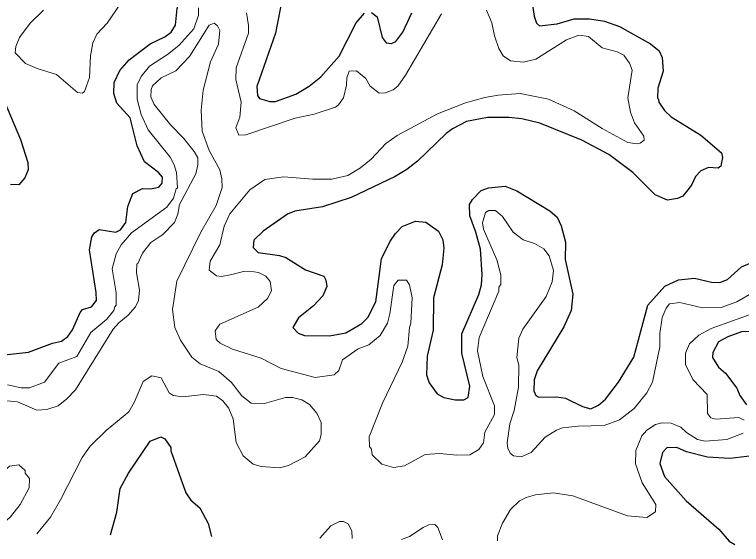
# Model space of a CAD drawing. Extents: x 763.2 to 816.8, y 7896.5 to 7952.7.
# Drawn here: x 782.642 to 786.395, y 7896.951 to 7899.689 of the extents above; entities that cross this region are included whole.
import ezdxf

# ---------------------------------------------------------------- set-up
doc = ezdxf.new("R2010")
doc.units = 0
doc.header["$LTSCALE"] = 0.064
doc.layers.add('1', color=7, linetype='Continuous', lineweight=25)
doc.layers.add('2', color=7, linetype='Continuous', lineweight=13)

msp = doc.modelspace()

# ---------------------------------------------------------------- linework, layer by layer
at = {"layer": '1'}
for points in [[(784.0563, 7899.9405), (783.9888, 7899.5921), (783.8941, 7899.3173), (783.8973, 7899.2708), (783.9071, 7899.2546), (783.9611, 7899.2399), (783.99, 7899.2396), (784.0943, 7899.2774), (784.1633, 7899.3185), (784.2233, 7899.3673), (784.3177, 7899.4746), (784.4067, 7899.6454), (784.4485, 7899.6964)], [(783.4186, 7899.5742), (783.4504, 7899.5983), (783.473, 7899.6348), (783.4814, 7899.721), (783.5054, 7899.8048), (783.5604, 7899.8993)], [(785.3091, 7899.7844), (785.3254, 7899.6806), (785.3368, 7899.6439), (785.3524, 7899.6312), (785.4441, 7899.6407), (785.5324, 7899.6669), (785.6113, 7899.6667), (785.6877, 7899.6554), (785.7657, 7899.6281), (785.9257, 7899.5381), (785.9705, 7899.5011)], [(784.4853, 7899.6993), (784.5147, 7899.6765), (784.5398, 7899.57), (784.5607, 7899.5427), (784.5877, 7899.5387), (784.6108, 7899.549), (784.6477, 7899.5988), (784.6929, 7899.6987)], [(782.5423, 7897.926), (782.7138, 7897.9446), (782.8388, 7897.991), (782.8846, 7898.0021), (782.9179, 7898.0256), (782.9419, 7898.0606), (782.9805, 7898.1504), (782.9939, 7898.1648), (783.039, 7898.1781), (783.0651, 7898.2109), (783.0637, 7898.2526), (783.0295, 7898.4728), (783.0408, 7898.54), (783.0557, 7898.5607), (783.0794, 7898.5786), (783.1657, 7898.5643), (783.1897, 7898.577), (783.2166, 7898.6142), (783.2265, 7898.698), (783.2531, 7898.7643), (783.3022, 7898.7906), (783.3442, 7898.7893), (783.388, 7898.7968), (783.4042, 7898.8186), (783.4062, 7898.8496), (783.3858, 7898.873), (783.3131, 7898.928), (783.2746, 7899.0104), (783.2397, 7899.1551), (783.1708, 7899.2318), (783.1545, 7899.2807), (783.1569, 7899.3372), (783.186, 7899.3994), (783.2345, 7899.4558), (783.3422, 7899.5369), (783.4186, 7899.5742)], [(785.9705, 7899.5011), (785.986, 7899.4671), (785.9907, 7899.3965), (785.9629, 7899.3085), (785.9613, 7899.2573), (785.9675, 7899.2518)], [(785.9675, 7899.2518), (785.9684, 7899.2371), (785.9986, 7899.1926), (786.032, 7899.1607), (786.1863, 7899.0653), (786.292, 7898.9743), (786.2977, 7898.9506), (786.2896, 7898.9062), (786.2742, 7898.8954), (786.2243, 7898.899), (786.1855, 7898.8815), (786.1574, 7898.8521), (786.1366, 7898.8067), (786.0919, 7898.7512), (786.0656, 7898.7381), (786.0131, 7898.7303), (785.9499, 7898.7581), (785.8347, 7898.873), (785.7104, 7898.9663), (785.5718, 7899.0398), (785.3548, 7899.1272), (785.262, 7899.1505), (785.1938, 7899.1572), (785.0844, 7899.1573), (784.976, 7899.1361), (784.9035, 7899.0986), (784.8703, 7899.0742), (784.7226, 7898.931), (784.6684, 7898.8883), (784.6079, 7898.8529), (784.3799, 7898.7445), (784.2323, 7898.6956), (784.0894, 7898.6729), (784.0516, 7898.6577), (783.9267, 7898.5706), (783.8779, 7898.5236), (783.8744, 7898.4854), (783.8993, 7898.4603), (784.0105, 7898.4444), (784.0434, 7898.4331), (784.1446, 7898.3706), (784.2384, 7898.3366), (784.2498, 7898.3169), (784.2555, 7898.2837), (784.2338, 7898.2359), (784.1863, 7898.1845), (784.1086, 7898.1229), (784.0784, 7898.0727), (784.1065, 7898.043), (784.1387, 7898.0301), (784.2678, 7898.0299), (784.3532, 7898.0446), (784.4354, 7898.0936), (784.4656, 7898.1237), (784.5081, 7898.2051), (784.5377, 7898.4276), (784.5796, 7898.5154), (784.6087, 7898.5575), (784.6433, 7898.5934), (784.7123, 7898.6214), (784.7663, 7898.6164), (784.8308, 7898.5698), (784.8531, 7898.5253), (784.8584, 7898.4827), (784.8502, 7898.3965), (784.8061, 7898.2263), (784.8045, 7898.058), (784.7719, 7897.9233), (784.7684, 7897.8271), (784.7827, 7897.7859), (784.8241, 7897.7296), (784.8593, 7897.711), (784.9168, 7897.6981), (784.9619, 7897.6983), (784.9836, 7897.7104), (784.9931, 7897.7693), (784.9508, 7897.9388), (784.9522, 7898.0401), (785.0402, 7898.2435), (785.0525, 7898.292), (785.0574, 7898.3468), (785.0473, 7898.4761), (785.0244, 7898.564), (784.9935, 7898.6488), (784.9918, 7898.707), (785.0061, 7898.7327), (785.0515, 7898.7795), (785.0892, 7898.7945), (785.1757, 7898.8021), (785.2355, 7898.7789), (785.4057, 7898.6741), (785.4445, 7898.6418), (785.4649, 7898.5969), (785.4877, 7898.5123), (785.4851, 7898.4227)], [(782.5882, 7899.2428), (782.673, 7899.0432), (782.7106, 7898.9239), (782.7119, 7898.8863), (782.6952, 7898.8462), (782.6642, 7898.8095), (782.6219, 7898.8108)], [(785.4851, 7898.4227), (785.524, 7898.2445), (785.5159, 7898.1606), (785.4784, 7898.075), (785.3401, 7897.8475), (785.3254, 7897.8015)], [(785.3254, 7897.8015), (785.3226, 7897.7442), (785.3341, 7897.7207), (785.3494, 7897.7116), (785.4427, 7897.7143), (785.4871, 7897.7079), (785.5742, 7897.6633), (785.6168, 7897.6524), (785.6578, 7897.6706), (785.6926, 7897.7024), (785.7612, 7897.7899), (785.8392, 7897.9192), (785.9124, 7898.1877), (785.9992, 7898.2862), (786.0698, 7898.3191), (786.1533, 7898.3272), (786.2399, 7898.3063), (786.2833, 7898.3046), (786.3227, 7898.321), (786.3952, 7898.3848), (786.4394, 7898.4039)], [(786.5036, 7898.0513), (786.3951, 7898.0495), (786.3245, 7898.0241), (786.2769, 7897.9985), (786.2475, 7897.9435), (786.2457, 7897.9173), (786.2768, 7897.8674), (786.3135, 7897.8354), (786.372, 7897.7589), (786.3877, 7897.7216), (786.4215, 7897.6727)], [(783.1383, 7897.0007), (783.17, 7897.118), (783.1875, 7897.2401), (783.2303, 7897.319), (783.342, 7897.4842), (783.3968, 7897.507), (783.418, 7897.4963), (783.449, 7897.4515), (783.4487, 7897.4343), (783.5266, 7897.2181), (783.552, 7897.1804), (783.5983, 7897.1402), (783.6422, 7897.0587), (783.66, 7896.9927)], [(786.4526, 7897.4085), (786.3352, 7897.3957), (786.2208, 7897.4018), (786.1108, 7897.4295), (786.062, 7897.4527), (786.0102, 7897.4498), (785.9877, 7897.4267), (785.9747, 7897.3703), (785.9976, 7897.3022), (786.1102, 7897.1758), (786.2784, 7897.0307), (786.3313, 7896.9686), (786.3612, 7896.9512)]]:
    msp.add_lwpolyline(points, dxfattribs=at)
at = {"layer": '2'}
for points in [[(782.7922, 7899.7124), (782.7237, 7899.6438), (782.6678, 7899.5698), (782.6484, 7899.5245), (782.6448, 7899.4906), (782.6981, 7899.4365), (782.7587, 7899.4098), (782.8584, 7899.3791), (782.967, 7899.2864), (782.9926, 7899.2826), (783.0036, 7899.2919), (783.0291, 7899.363), (783.0344, 7899.4752), (783.0473, 7899.5428), (783.0665, 7899.5882), (783.1213, 7899.6442), (783.1908, 7899.7474)], [(783.5915, 7899.7236), (783.5913, 7899.6851), (783.5679, 7899.6153), (783.4911, 7899.5288), (783.4323, 7899.4827), (783.3384, 7899.4219), (783.2957, 7899.3693), (783.2761, 7899.3258), (783.2757, 7899.2525), (783.2956, 7899.173), (783.3318, 7899.0933), (783.4466, 7898.9519), (783.4667, 7898.9119), (783.478, 7898.8723), (783.4829, 7898.7937), (783.4765, 7898.7886), (783.4629, 7898.7403), (783.4281, 7898.6934), (783.2469, 7898.5612), (783.1937, 7898.4999), (783.1677, 7898.4529)], [(784.8459, 7899.6927), (784.6608, 7899.3754), (784.6205, 7899.3189), (784.5967, 7899.3002), (784.5584, 7899.2841), (784.525, 7899.2831), (784.4788, 7899.3192), (784.456, 7899.3592), (784.4079, 7899.3988), (784.3701, 7899.3973), (784.3574, 7899.3628), (784.3556, 7899.324), (784.3406, 7899.2587), (784.3153, 7899.2226), (784.2987, 7899.2097), (784.1896, 7899.1738), (784.091, 7899.1539), (783.836, 7899.0674), (783.8006, 7899.0664), (783.7854, 7899.1031), (783.8048, 7899.1591), (783.8131, 7899.2372), (783.7857, 7899.3539), (783.7867, 7899.413), (783.8494, 7899.5935), (783.851, 7899.6316), (783.8397, 7899.698)], [(785.4912, 7899.5583), (785.333, 7899.459), (785.2704, 7899.4434), (785.2021, 7899.4499), (785.1645, 7899.4763), (785.1429, 7899.514), (785.1199, 7899.5798), (785.1061, 7899.6467), (785.0787, 7899.7112)], [(782.5651, 7897.6964), (782.6579, 7897.6881), (782.758, 7897.6454), (782.8085, 7897.6485), (782.8671, 7897.6672), (782.9131, 7897.7034), (782.9572, 7897.7497), (783.1522, 7898.0639), (783.1801, 7898.0968), (783.2298, 7898.1352), (783.2671, 7898.179), (783.2822, 7898.2125), (783.2871, 7898.2642), (783.2726, 7898.3538), (783.2729, 7898.3994), (783.2791, 7898.4021), (783.3026, 7898.4555), (783.3464, 7898.5114), (783.4078, 7898.5531), (783.4675, 7898.615), (783.4857, 7898.658), (783.4938, 7898.7078), (783.5779, 7898.8658), (783.5881, 7898.9126), (783.588, 7898.9479), (783.5695, 7898.9821), (783.5151, 7899.0509), (783.4489, 7899.1174), (783.363, 7899.2248), (783.3468, 7899.2635), (783.3479, 7899.3022), (783.3548, 7899.3201), (783.4002, 7899.3621), (783.4757, 7899.3986), (783.5457, 7899.4719), (783.6468, 7899.635), (783.6735, 7899.645), (783.6908, 7899.63), (783.7024, 7899.6074), (783.6946, 7899.5364), (783.654, 7899.4449), (783.616, 7899.2992), (783.6063, 7899.1958), (783.6113, 7899.0857), (783.6466, 7898.9862), (783.7014, 7898.8862), (783.7128, 7898.8408), (783.7146, 7898.7948), (783.6837, 7898.7028), (783.6037, 7898.5654), (783.4801, 7898.3116), (783.4583, 7898.1657), (783.4699, 7898.0716), (783.4986, 7898.0073), (783.5574, 7897.9193), (783.6012, 7897.8839), (783.6966, 7897.8441), (783.7623, 7897.7883), (783.8166, 7897.7194), (783.8648, 7897.6818), (783.9337, 7897.68), (784.0411, 7897.7109), (784.0781, 7897.7112), (784.1252, 7897.6987), (784.1646, 7897.6749), (784.2023, 7897.6295), (784.2257, 7897.5806), (784.2257, 7897.5196), (784.2162, 7897.4872), (784.1424, 7897.4044), (784.0563, 7897.3599), (784.0095, 7897.3465), (783.9161, 7897.3546), (783.8747, 7897.3667), (783.823, 7897.4092), (783.7858, 7897.4788), (783.7714, 7897.6), (783.7471, 7897.6575)], [(785.7876, 7899.4788), (785.754, 7899.4958), (785.6759, 7899.5173), (785.6053, 7899.5764), (785.5556, 7899.5829), (785.4912, 7899.5583)], [(785.1315, 7898.4221), (785.1525, 7898.3438), (785.1526, 7898.2941), (785.1431, 7898.2811), (785.1427, 7898.2592), (785.0405, 7898.0204), (785.0328, 7897.9508), (785.0593, 7897.8189), (785.1195, 7897.6673), (785.1198, 7897.6219), (785.0708, 7897.5313), (785.0636, 7897.4765), (785.0391, 7897.4416), (784.9937, 7897.4146), (784.9253, 7897.4121), (784.8379, 7897.4219), (784.7622, 7897.4153), (784.6548, 7897.3579), (784.5983, 7897.3495), (784.5386, 7897.366), (784.4886, 7897.415), (784.4852, 7897.4437), (784.4744, 7897.4574), (784.4725, 7897.5066), (784.5416, 7897.6805), (784.6432, 7897.8936), (784.6724, 7897.9751), (784.6809, 7898.0729), (784.6892, 7898.0953), (784.6956, 7898.2259), (784.6817, 7898.2924), (784.6659, 7898.3173), (784.6225, 7898.316), (784.6008, 7898.29), (784.5805, 7898.1435), (784.5675, 7898.0941), (784.5294, 7898.0311), (784.4723, 7897.9823), (784.417, 7897.9611), (784.3355, 7897.9056), (784.3167, 7897.8494), (784.293, 7897.828), (784.1951, 7897.8134), (784.0194, 7897.8605), (783.9162, 7897.9134), (783.7683, 7897.9595), (783.7042, 7897.991), (783.6837, 7898.0107), (783.6774, 7898.0546), (783.7029, 7898.0899), (783.8997, 7898.1775), (783.9487, 7898.2212), (783.9691, 7898.2618), (783.9625, 7898.3106), (783.94, 7898.3367), (783.9012, 7898.3564), (783.8566, 7898.3635), (783.8236, 7898.361), (783.7637, 7898.3458), (783.7117, 7898.3358), (783.6852, 7898.3391), (783.6473, 7898.3683), (783.6522, 7898.4154), (783.7029, 7898.4986), (783.725, 7898.5949), (783.7542, 7898.6594), (783.8566, 7898.7833), (783.9342, 7898.8362), (784.0312, 7898.8514), (784.1824, 7898.8386), (784.281, 7898.8386), (784.3638, 7898.8568), (784.4291, 7898.8969), (784.4832, 7898.9416), (784.5599, 7899.0229), (784.618, 7899.0649), (784.8253, 7899.176), (784.9713, 7899.2327), (785.0699, 7899.2606), (785.1384, 7899.2726), (785.2527, 7899.2805), (785.3986, 7899.2527), (785.5312, 7899.1915), (785.6757, 7899.1006), (785.808, 7899.0286), (785.8565, 7899.0211), (785.8731, 7899.0247), (785.8923, 7899.0398), (785.8919, 7899.0601), (785.8427, 7899.1301), (785.8216, 7899.1854), (785.8085, 7899.2595), (785.8314, 7899.4016), (785.8181, 7899.4383), (785.7876, 7899.4788)], [(785.1254, 7898.677), (785.0904, 7898.6772), (785.0744, 7898.6661), (785.059, 7898.6133), (785.0642, 7898.58), (785.1315, 7898.4221)], [(786.4367, 7898.2423), (786.3715, 7898.2056), (786.2913, 7898.1749), (786.1935, 7898.1743), (786.0777, 7898.2007), (786.0239, 7898.1941), (786.0058, 7898.1729), (785.986, 7898.1236), (785.9744, 7898.0414), (785.9742, 7897.9731), (785.9365, 7897.789), (785.9073, 7897.7347), (785.8407, 7897.6531), (785.765, 7897.5958), (785.6857, 7897.5652), (785.5523, 7897.5631), (785.4722, 7897.5534), (785.4399, 7897.5424), (785.3821, 7897.5049), (785.31, 7897.4257), (785.2572, 7897.4039), (785.2183, 7897.4084), (785.2026, 7897.4217), (785.189, 7897.4473), (785.1857, 7897.4755), (785.1988, 7897.5746), (785.2213, 7897.6431), (785.2435, 7897.7632), (785.2464, 7897.8781), (785.235, 7897.9167), (785.2452, 7898.0178), (785.2661, 7898.0643), (785.3873, 7898.2315), (785.4182, 7898.3088), (785.4254, 7898.3662), (785.4026, 7898.4417), (785.3745, 7898.4785), (785.327, 7898.5056), (785.2684, 7898.5244), (785.2168, 7898.5642), (785.1608, 7898.6462), (785.1254, 7898.677)], [(783.1677, 7898.4529), (783.1461, 7898.3749), (783.1673, 7898.2511), (783.1673, 7898.187), (783.1594, 7898.179), (783.1558, 7898.1599)], [(783.1558, 7898.1599), (783.1185, 7898.1158), (783.0359, 7898.0456), (782.9639, 7897.9222), (782.8717, 7897.8885), (782.7978, 7897.7896), (782.7197, 7897.7605), (782.6759, 7897.7605), (782.606, 7897.7767)], [(786.4097, 7897.5941), (786.3811, 7897.6073), (786.263, 7897.5979), (786.2372, 7897.6049), (786.22, 7897.6274), (786.2177, 7897.7252), (786.1437, 7897.8032), (786.1061, 7897.8813), (786.106, 7897.9388), (786.127, 7897.9882), (786.1745, 7898.032), (786.2393, 7898.0671), (786.4641, 7898.1481)], [(783.462, 7897.7214), (783.4415, 7897.7348), (783.3998, 7897.8123), (783.3514, 7897.8227), (783.3067, 7897.7926), (783.2596, 7897.6839), (783.2327, 7897.6368), (783.1148, 7897.5402), (783.032, 7897.4583), (782.9912, 7897.3999), (782.8801, 7897.1813), (782.8272, 7897.0915), (782.7583, 7897.0065)], [(783.7471, 7897.6575), (783.7184, 7897.6941), (783.6852, 7897.7172), (783.6184, 7897.7258), (783.5099, 7897.7145), (783.462, 7897.7214)], [(785.1363, 7896.97), (785.1365, 7896.9953), (785.1608, 7897.061), (785.2032, 7897.1321), (785.2501, 7897.1762), (785.2838, 7897.1939), (785.3328, 7897.2081), (785.4255, 7897.218), (785.5253, 7897.2021), (785.8061, 7897.0984), (785.9071, 7897.0898), (785.9515, 7897.1192), (785.9529, 7897.1583), (785.8835, 7897.2703), (785.848, 7897.3683), (785.8496, 7897.437), (785.8812, 7897.5128), (785.9076, 7897.5424), (785.9508, 7897.5708), (785.9843, 7897.5794), (786.0329, 7897.5781), (786.0822, 7897.5569), (786.1112, 7897.5301), (786.1686, 7897.4933), (786.2084, 7897.4844), (786.3202, 7897.4928), (786.4035, 7897.5267)], [(782.5266, 7897.0101), (782.6221, 7897.0938), (782.6714, 7897.1578), (782.7183, 7897.2433), (782.7204, 7897.2922), (782.6977, 7897.3201), (782.6979, 7897.3333), (782.665, 7897.3621), (782.6164, 7897.3564), (782.5643, 7897.3132), (782.4447, 7897.1742), (782.291, 7897.0317), (782.2642, 7897.0141)], [(784.2184, 7896.9841), (784.2746, 7897.0479), (784.3207, 7897.0698), (784.3408, 7897.0701), (784.364, 7897.0582), (784.3833, 7897.022), (784.3862, 7896.9815)], [(784.6408, 7896.9776), (784.682, 7896.9927), (784.7518, 7897.0389), (784.781, 7897.0528), (784.8122, 7897.0549), (784.8278, 7897.0384), (784.8522, 7896.9744)]]:
    msp.add_lwpolyline(points, dxfattribs=at)

doc.saveas('drawing.dxf')
